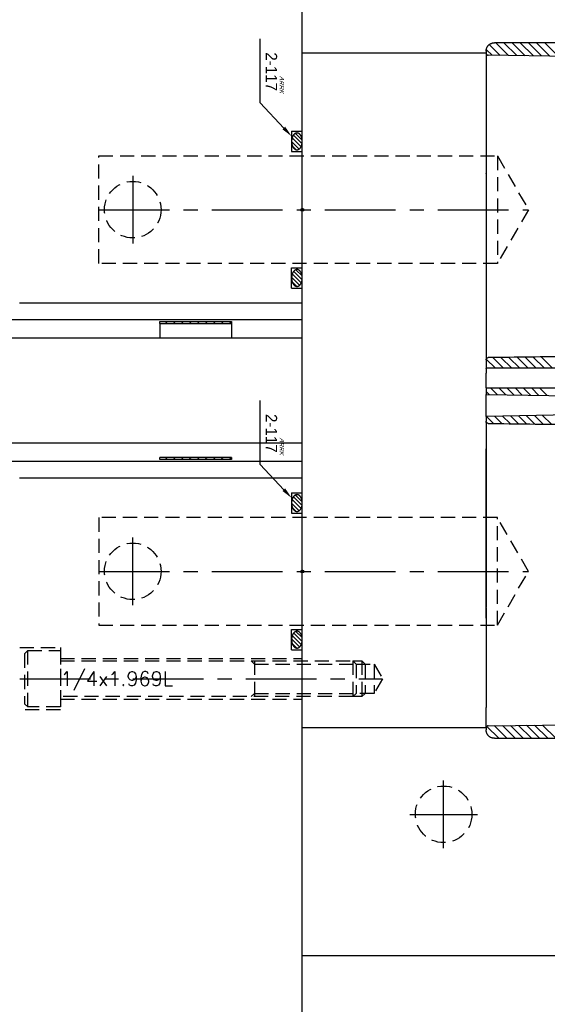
# Model space of a CAD drawing. Extents: x 2651 to 7771, y -1163 to 1075.
# Tile 479 of 490: x 6121 to 6214, y 579 to 753. Entities that reach past the tile are written whole.
import ezdxf
from ezdxf.enums import TextEntityAlignment as Align

# ---------------------------------------------------------------- set-up
doc = ezdxf.new("R2010")
doc.units = 0
doc.header["$LTSCALE"] = 10
for name, pattern in [('CENTER', [2, 1.25, -0.25, 0.25, -0.25]), ('CNSHID', [4, 3, -1]), ('HIDDEN', [0.375, 0.25, -0.125])]:
    doc.linetypes.add(name, pattern=pattern)
doc.layers.get('0').update_dxf_attribs({"linetype": 'CONTINUOUS'})
for name, color, linetype in [('1', 7, 'CONTINUOUS'), ('15', 7, 'CONTINUOUS'), ('9', 3, 'CONTINUOUS'), ('CEN', 1, 'CENTER'), ('COOL', 150, 'HIDDEN'), ('DIM', 3, 'CONTINUOUS'), ('HIDDEN', 6, 'HIDDEN'), ('TEXT', 4, 'CONTINUOUS'), ('WL1-HL', 4, 'CNSHID'), ('WOR1-DL', 7, 'CONTINUOUS')]:
    doc.layers.add(name, color=color, linetype=linetype)
doc.styles.add('china', font='txt')
doc.styles.get("Standard").update_dxf_attribs({"font": 'romans.shx'})

# ---------------------------------------------------------------- blocks, each defined once
blk = doc.blocks.new('*X11')
at = {"color": 0}
for p, q in [((917.64, 311.65), (918.84, 312.85)), ((917.97, 311.27), (919.52, 312.82)), ((918.45, 311.05), (920.04, 312.63)), ((919.07, 310.96), (920.42, 312.3)), ((919.98, 311.16), (920.51, 311.7))]:
    blk.add_line(p, q, dxfattribs=at)
blk = doc.blocks.new('*X12')
at = {"color": 0}
for p, q in [((941.78, 311.74), (942.86, 312.83)), ((942.07, 311.33), (943.58, 312.84)), ((942.52, 311.08), (944.12, 312.68)), ((943.12, 310.96), (944.53, 312.38)), ((943.93, 311.07), (944.72, 311.86))]:
    blk.add_line(p, q, dxfattribs=at)
blk = doc.blocks.new('A$C7D2C7B05')
at = {"layer": '9'}
blk.add_circle((0, 0), 0.25, dxfattribs=at)
at = {"layer": 'WL1-HL'}
for p, q in [((-13.87, -1.9), (-13.87, 0)), ((-10.3, -1.9), (-10.3, 0)), ((10.3, -1.9), (10.3, 0)), ((13.87, -1.9), (13.87, 0)), ((-13.87, -1.9), (-10.3, -1.9)), ((13.87, -1.9), (10.3, -1.9))]:
    blk.add_line(p, q, dxfattribs=at)
for points in [[(-12.09, 0, 0.064849), (-12.68, -0.08, 0.077678), (-13.14, -0.28, 0.107175), (-13.47, -0.61, 0.144647), (-13.57, -0.95, 0.144647), (-13.47, -1.29, 0.107175), (-13.14, -1.62, 0.077678), (-12.68, -1.82, 0.064849), (-12.09, -1.9, 0.064849), (-11.49, -1.82, 0.077678), (-11.03, -1.62, 0.107175), (-10.7, -1.29, 0.144647), (-10.6, -0.95, 0.144647), (-10.7, -0.61, 0.107175), (-11.03, -0.28, 0.077678), (-11.49, -0.08, 0.064849)], [(12.09, 0, -0.064849), (12.68, -0.08, -0.077678), (13.14, -0.28, -0.107175), (13.47, -0.61, -0.144647), (13.57, -0.95, -0.144647), (13.47, -1.29, -0.107175), (13.14, -1.62, -0.077678), (12.68, -1.82, -0.064849), (12.09, -1.9, -0.064849), (11.49, -1.82, -0.077678), (11.03, -1.62, -0.107175), (10.7, -1.29, -0.144647), (10.6, -0.95, -0.144647), (10.7, -0.61, -0.107175), (11.03, -0.28, -0.077678), (11.49, -0.08, -0.064849)]]:
    blk.add_lwpolyline(points, format="xyb", close=True, dxfattribs=at)
at = {"layer": 'WOR1-DL'}
for p, q in [((-14.45, -3.27), (-18.91, -7.46)), ((-20.91, -7.46), (-30.24, -7.46)), ((-18.91, -7.46), (-20.91, -7.46))]:
    blk.add_line(p, q, dxfattribs=at)
blk.add_solid([(-14.68, -3.03), (-14.22, -3.51), (-12.99, -1.9)], dxfattribs=at)
at = {"layer": 'WL1-HL'}
for name in ['*X11', '*X12']:
    blk.add_blockref(name, (-931.15, -312.86), dxfattribs=at)
at = {"layer": 'WOR1-DL', "style": 'china', "oblique": 20}
blk.add_text('ARRK', height=0.8, dxfattribs=at).set_placement((-23.68, -4.02))
at = {"layer": 'WOR1-DL', "style": 'china'}
blk.add_text('2-117', height=2, dxfattribs=at).set_placement((-21, -5.46), align=Align.MIDDLE_RIGHT)
blk = doc.blocks.new('DSF')
at = {"color": 5, "linetype": 'Continuous', "lineweight": 0}
for p, q in [((2160.34, 6685.08), (2158.09, 6687.34)), ((2161.81, 6685.06), (2159.53, 6687.34)), ((2163.27, 6685.04), (2160.97, 6687.34)), ((2164.73, 6685.03), (2162.42, 6687.34)), ((2166.19, 6685.01), (2163.86, 6687.34)), ((2167.66, 6684.99), (2165.3, 6687.34)), ((2169.12, 6684.97), (2166.75, 6687.34)), ((2157.42, 6685.12), (2156.45, 6686.09)), ((2158.88, 6685.1), (2156.99, 6686.99)), ((2159.46, 6629.74), (2157.56, 6631.63)), ((2160.9, 6629.74), (2158.99, 6631.65)), ((2162.35, 6629.74), (2160.41, 6631.67)), ((2163.79, 6629.74), (2161.84, 6631.69)), ((2165.23, 6629.74), (2163.26, 6631.71)), ((2166.67, 6629.74), (2164.68, 6631.73)), ((2168.12, 6629.74), (2166.11, 6631.75)), ((2156.57, 6629.74), (2156.37, 6629.95)), ((2158.02, 6629.74), (2156.39, 6631.36)), ((2158.36, 6625.07), (2157.16, 6626.27)), ((2159.83, 6625.05), (2158.6, 6626.27)), ((2161.3, 6625.02), (2160.04, 6626.27)), ((2162.76, 6624.99), (2161.49, 6626.27)), ((2164.23, 6624.97), (2162.93, 6626.27)), ((2165.7, 6624.94), (2164.37, 6626.27)), ((2167.17, 6624.92), (2165.82, 6626.27)), ((2156.89, 6625.1), (2156.37, 6625.62)), ((2157.69, 6619.98), (2156.44, 6621.22)), ((2159.15, 6619.96), (2157.86, 6621.25)), ((2160.61, 6619.94), (2159.28, 6621.27)), ((2162.07, 6619.92), (2160.69, 6621.3)), ((2163.54, 6619.9), (2162.11, 6621.32)), ((2165, 6619.88), (2163.53, 6621.35)), ((2166.46, 6619.86), (2164.95, 6621.37)), ((2167.92, 6619.84), (2166.37, 6621.39)), ((2158.6, 6564.27), (2156.49, 6566.38)), ((2160.04, 6564.27), (2157.82, 6566.5)), ((2161.49, 6564.27), (2159.25, 6566.51)), ((2162.93, 6564.27), (2160.67, 6566.53)), ((2164.37, 6564.27), (2162.09, 6566.55)), ((2165.82, 6564.27), (2163.52, 6566.57)), ((2167.26, 6564.27), (2164.94, 6566.59)), ((2168.7, 6564.27), (2166.37, 6566.61))]:
    blk.add_line(p, q, dxfattribs=at)
for p, q in [((2156.37, 6685.52), (2123.85, 6685.52)), ((2156.37, 6566.09), (2123.85, 6566.09))]:
    blk.add_line(p, q)
at = {"layer": '1', "color": 7, "linetype": 'Continuous'}
for p, q in [((2175.82, 6687.34), (2157.83, 6687.34)), ((2156.37, 6685.88), (2156.37, 6685.52)), ((2156.37, 6685.52), (2156.37, 6681.88)), ((2173.4, 6684.91), (2156.75, 6685.13)), ((2156.37, 6680.78), (2156.37, 6680.37)), ((2156.37, 6680.37), (2156.37, 6666.06)), ((2156.37, 6665.63), (2156.37, 6664.41)), ((2156.37, 6664.09), (2156.37, 6653.67)), ((2156.37, 6653.67), (2156.37, 6651.71)), ((2156.37, 6651.71), (2156.37, 6636.47)), ((2156.37, 6636.47), (2156.37, 6636.14)), ((2156.37, 6635.02), (2156.37, 6631.44)), ((2156.37, 6631.23), (2156.37, 6629.74)), ((2156.37, 6629.72), (2156.37, 6629.74)), ((2174.28, 6629.74), (2156.37, 6629.74)), ((2156.37, 6629.72), (2156.37, 6628.85)), ((2156.37, 6626.27), (2156.37, 6628.85)), ((2156.37, 6626.27), (2174.28, 6626.27)), ((2156.37, 6626.27), (2156.37, 6625.11)), ((2156.37, 6621.22), (2156.37, 6625.11)), ((2156.37, 6625.11), (2175.19, 6624.78)), ((2175.19, 6621.55), (2156.37, 6621.22)), ((2156.37, 6621.22), (2156.37, 6620.38)), ((2156.37, 6620.17), (2156.37, 6620.38)), ((2156.37, 6620.17), (2156.37, 6616.59)), ((2156.37, 6615.47), (2156.37, 6615.14)), ((2156.37, 6615.14), (2156.37, 6615.47)), ((2156.37, 6615.14), (2156.37, 6599.9)), ((2156.37, 6599.9), (2156.37, 6615.14)), ((2156.37, 6599.9), (2156.37, 6597.94)), ((2156.37, 6597.94), (2156.37, 6599.9)), ((2156.37, 6597.94), (2156.37, 6587.52)), ((2156.37, 6587.52), (2156.37, 6597.94)), ((2156.37, 6587.2), (2156.37, 6585.98)), ((2156.37, 6585.98), (2156.37, 6587.2)), ((2156.37, 6585.55), (2156.37, 6571.24)), ((2156.37, 6571.24), (2156.37, 6570.83)), ((2156.37, 6566.09), (2156.37, 6569.73)), ((2156.37, 6566.09), (2156.37, 6565.74)), ((2156.75, 6566.48), (2173.4, 6566.7)), ((2157.83, 6564.27), (2175.82, 6564.27))]:
    blk.add_line(p, q, dxfattribs=at)
at = {"layer": '1', "color": 3, "linetype": 'Continuous'}
for p, q in [((2157.83, 6687.34), (2157.83, 6687.34)), ((2156.37, 6685.88), (2156.37, 6685.88)), ((2156.37, 6565.74), (2156.37, 6565.74)), ((2157.83, 6564.27), (2157.83, 6564.27))]:
    blk.add_line(p, q, dxfattribs=at)
at = {"layer": '1', "color": 7, "linetype": 'Continuous'}
for centre, start, end in [((2156.75, 6685.52), 180, 269.25), ((2156.75, 6566.09), 90.75, 180)]:
    blk.add_arc(centre, 0.389, start, end, dxfattribs=at)
for points in [[(2156.37, 6685.88), (2156.37, 6687.34), (2157.83, 6687.34)], [(2157.83, 6564.27), (2156.37, 6564.27), (2156.37, 6565.74)]]:
    blk.add_rational_spline(points, [1, 0.707106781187, 1], degree=2, dxfattribs=at)
for points, degree, knots in [([(2156.37, 6681.88), (2156.37, 6681.8), (2156.37, 6681.68), (2156.37, 6681.56), (2156.37, 6681.41), (2156.37, 6681.27), (2156.37, 6681.11), (2156.37, 6680.95), (2156.37, 6680.78)], 2, [0, 0, 0, 0.25, 0.25, 0.5, 0.5, 0.75, 0.75, 1, 1, 1]), ([(2156.37, 6666.06), (2156.37, 6666.02), (2156.37, 6665.96), (2156.37, 6665.94), (2156.37, 6665.9), (2156.37, 6665.87), (2156.37, 6665.84), (2156.37, 6665.7), (2156.37, 6665.63)], 2, [0, 0, 0, 0.25, 0.25, 0.375, 0.375, 0.5, 0.5, 1, 1, 1]), ([(2156.37, 6664.41), (2156.37, 6664.4), (2156.37, 6664.37), (2156.37, 6664.34), (2156.37, 6664.29), (2156.37, 6664.27), (2156.37, 6664.25), (2156.37, 6664.23), (2156.37, 6664.22), (2156.37, 6664.21), (2156.37, 6664.09)], 2, [0, 0, 0, 0.329951, 0.329951, 0.659901, 0.659901, 0.824876, 0.824876, 0.989852, 0.989852, 1, 1, 1]), ([(2156.37, 6636.14), (2156.37, 6635.97), (2156.37, 6635.8), (2156.37, 6635.64), (2156.37, 6635.49), (2156.37, 6635.42), (2156.37, 6635.35), (2156.37, 6635.29), (2156.37, 6635.23), (2156.37, 6635.11), (2156.37, 6635.02)], 2, [0, 0, 0, 0.25, 0.25, 0.5, 0.5, 0.625, 0.625, 0.75, 0.75, 1, 1, 1]), ([(2156.37, 6631.23), (2156.37, 6631.25), (2156.37, 6631.27), (2156.37, 6631.28), (2156.37, 6631.31), (2156.38, 6631.34), (2156.39, 6631.36), (2156.4, 6631.4), (2156.42, 6631.44), (2156.45, 6631.48), (2156.48, 6631.51), (2156.51, 6631.54), (2156.55, 6631.56), (2156.58, 6631.59), (2156.62, 6631.6), (2156.67, 6631.61), (2156.69, 6631.62), (2156.72, 6631.62), (2156.75, 6631.62)], 3, [0, 0, 0, 0, 0.077595, 0.077595, 0.077595, 0.212341, 0.212341, 0.212341, 0.429165, 0.429165, 0.429165, 0.645996, 0.645996, 0.645996, 0.862734, 0.862734, 0.862734, 1, 1, 1, 1]), ([(2173.4, 6631.84), (2172.75, 6631.83), (2172.11, 6631.82), (2171.46, 6631.82), (2166.56, 6631.75), (2161.65, 6631.69), (2156.75, 6631.62)], 3, [0, 0, 0, 0, 0.116136, 0.116136, 0.116136, 1, 1, 1, 1]), ([(2156.74, 6619.99), (2156.71, 6619.99), (2156.68, 6619.99), (2156.66, 6620), (2156.62, 6620.01), (2156.58, 6620.03), (2156.54, 6620.05), (2156.5, 6620.08), (2156.47, 6620.11), (2156.44, 6620.14), (2156.42, 6620.18), (2156.4, 6620.22), (2156.38, 6620.26), (2156.37, 6620.3), (2156.37, 6620.34), (2156.37, 6620.38)], 3, [0.0167834, 0.0167834, 0.0167834, 0.0167834, 0.1510196, 0.1510196, 0.1510196, 0.3676707, 0.3676707, 0.3676707, 0.5843159, 0.5843159, 0.5843159, 0.8010496, 0.8010496, 0.8010496, 1, 1, 1, 1]), ([(2156.75, 6619.99), (2161.65, 6619.92), (2166.56, 6619.86), (2171.46, 6619.8), (2172.11, 6619.79), (2172.75, 6619.78), (2173.4, 6619.77)], 3, [0, 0, 0, 0, 0.883866, 0.883866, 0.883866, 1, 1, 1, 1]), ([(2156.37, 6616.59), (2156.37, 6616.5), (2156.37, 6616.38), (2156.37, 6616.26), (2156.37, 6616.12), (2156.37, 6616.04), (2156.37, 6615.97), (2156.37, 6615.89), (2156.37, 6615.81), (2156.37, 6615.64), (2156.37, 6615.47)], 2, [0, 0, 0, 0.25, 0.25, 0.5, 0.5, 0.625, 0.625, 0.75, 0.75, 1, 1, 1]), ([(2156.37, 6587.2), (2156.37, 6587.21), (2156.37, 6587.25), (2156.37, 6587.27), (2156.37, 6587.32), (2156.37, 6587.34), (2156.37, 6587.36), (2156.37, 6587.38), (2156.37, 6587.4), (2156.37, 6587.4), (2156.37, 6587.52)], 2, [0, 0, 0, 0.329951, 0.329951, 0.659901, 0.659901, 0.824876, 0.824876, 0.989852, 0.989852, 1, 1, 1]), ([(2156.37, 6587.41), (2156.37, 6587.4), (2156.37, 6587.4), (2156.37, 6587.39), (2156.37, 6587.36), (2156.37, 6587.34), (2156.37, 6587.32), (2156.37, 6587.22), (2156.37, 6587.2)], 2, [0, 0, 0, 0.04417, 0.04417, 0.203475, 0.203475, 0.36278, 0.36278, 1, 1, 1]), ([(2156.37, 6585.98), (2156.37, 6585.94), (2156.37, 6585.89), (2156.37, 6585.84), (2156.37, 6585.77), (2156.37, 6585.74), (2156.37, 6585.71), (2156.37, 6585.68), (2156.37, 6585.65), (2156.37, 6585.59), (2156.37, 6585.55)], 2, [0, 0, 0, 0.25, 0.25, 0.5, 0.5, 0.625, 0.625, 0.75, 0.75, 1, 1, 1]), ([(2156.37, 6585.55), (2156.37, 6585.59), (2156.37, 6585.65), (2156.37, 6585.67), (2156.37, 6585.71), (2156.37, 6585.74), (2156.37, 6585.77), (2156.37, 6585.92), (2156.37, 6585.98)], 2, [0, 0, 0, 0.25, 0.25, 0.375, 0.375, 0.5, 0.5, 1, 1, 1]), ([(2156.37, 6570.83), (2156.37, 6570.66), (2156.37, 6570.5), (2156.37, 6570.34), (2156.37, 6570.2), (2156.37, 6570.06), (2156.37, 6569.94), (2156.37, 6569.82), (2156.37, 6569.73)], 2, [0, 0, 0, 0.25, 0.25, 0.5, 0.5, 0.75, 0.75, 1, 1, 1])]:
    blk.add_open_spline(points, degree=degree, knots=knots, dxfattribs=at)
blk.add_open_spline([(2156.75, 6619.99), (2156.75, 6619.99), (2156.74, 6619.99), (2156.74, 6619.99)], degree=3, dxfattribs=at)
blk = doc.blocks.new('A$C4D975714')
at = {"color": 252, "linetype": 'Continuous', "lineweight": 0}
for p, q in [((-73.9, 311.85), (-74.28, 312.23)), ((-72.49, 311.85), (-72.87, 312.23)), ((-71.07, 311.85), (-71.45, 312.23)), ((-69.66, 311.85), (-70.04, 312.23)), ((-68.24, 311.85), (-68.62, 312.23)), ((-66.83, 311.85), (-67.21, 312.23)), ((-65.41, 311.85), (-65.79, 312.23)), ((-64, 311.85), (-64.38, 312.23)), ((-62.58, 311.85), (-62.96, 312.23)), ((-73.85, 287.77), (-74.23, 288.15)), ((-72.44, 287.77), (-72.82, 288.15)), ((-71.02, 287.77), (-71.4, 288.15)), ((-69.61, 287.77), (-69.99, 288.15)), ((-68.19, 287.77), (-68.57, 288.15)), ((-66.78, 287.77), (-67.16, 288.15)), ((-65.36, 287.77), (-65.74, 288.15)), ((-63.95, 287.77), (-64.33, 288.15)), ((-62.53, 287.77), (-62.91, 288.15))]:
    blk.add_line(p, q, dxfattribs=at)
at = {"layer": '15', "color": 7, "linetype": 'Continuous'}
for p, q in [((-100.02, 315.5), (-50, 315.5)), ((-50, 284.5), (-100.02, 284.5))]:
    blk.add_line(p, q, dxfattribs=at)
at = {"layer": '15', "color": 252, "linetype": 'Continuous'}
for p, q in [((-132.02, 312.55), (-50, 312.55)), ((-50, 287.45), (-122.02, 287.45))]:
    blk.add_line(p, q, dxfattribs=at)
at = {"layer": '15', "color": 53, "linetype": 'Continuous'}
for p, q in [((-75.23, 312.23), (-62.53, 312.23)), ((-75.23, 311.85), (-75.23, 312.23)), ((-62.53, 312.23), (-62.53, 311.85)), ((-75.23, 311.85), (-62.53, 311.85)), ((-75.23, 311.85), (-75.23, 309.33)), ((-62.53, 311.85), (-62.53, 309.33)), ((-75.23, 287.77), (-75.23, 288.15)), ((-62.53, 288.15), (-75.23, 288.15)), ((-62.53, 287.77), (-75.23, 287.77)), ((-62.53, 288.15), (-62.53, 287.77))]:
    blk.add_line(p, q, dxfattribs=at)
at = {"layer": '15', "color": 254, "linetype": 'Continuous'}
for p, q in [((-117.24, 309.33), (-50, 309.33)), ((-50, 290.68), (-117.24, 290.68))]:
    blk.add_line(p, q, dxfattribs=at)

msp = doc.modelspace()

# ---------------------------------------------------------------- linework, layer by layer
for p, q in [((6170.684, 587.642), (6170.684, 787.642)), ((6170.684, 587.642), (6300.684, 587.642)), ((6170.684, 387.642), (6170.684, 587.642)), ((6170.684, 587.642), (6300.684, 587.642))]:
    msp.add_line(p, q)
at = {"layer": 'CEN'}
msp.add_line((6120.684, 636.642), (6184.885, 636.642), dxfattribs=at)
at = {"layer": 'COOL'}
for p, q in [((6134.684, 710.142), (6134.684, 729.142)), ((6205.199, 729.142), (6205.199, 710.142)), ((6134.684, 665.142), (6134.684, 646.142)), ((6205.199, 646.142), (6205.199, 665.142))]:
    msp.add_line(p, q, dxfattribs=at)
at = {"layer": 'COOL', "color": 1, "linetype": 'CENTER'}
for p, q in [((6140.684, 725.642), (6140.684, 713.642)), ((6134.684, 719.642), (6210.684, 719.642)), ((6134.684, 719.642), (6146.684, 719.642)), ((6140.684, 649.642), (6140.684, 661.642)), ((6134.684, 655.642), (6210.684, 655.642)), ((6134.684, 655.642), (6146.684, 655.642)), ((6195.684, 606.642), (6195.684, 618.642)), ((6189.684, 612.642), (6201.684, 612.642))]:
    msp.add_line(p, q, dxfattribs=at)
at = {"layer": 'COOL'}
for points in [[(6134.684, 729.142), (6205.199, 729.142), (6210.684, 719.642), (6205.199, 710.142), (6134.684, 710.142)], [(6134.684, 646.142), (6205.199, 646.142), (6210.684, 655.642), (6205.199, 665.142), (6134.684, 665.142)]]:
    msp.add_lwpolyline(points, dxfattribs=at)
for centre in [(6140.684, 719.642), (6140.684, 655.642), (6195.684, 612.642)]:
    msp.add_circle(centre, 5, dxfattribs=at)
at = {"layer": 'HIDDEN'}
for p, q in [((6127.884, 640.242), (6170.684, 640.242)), ((6162.209, 639.817), (6162.209, 633.467)), ((6127.884, 633.042), (6170.684, 633.042))]:
    msp.add_line(p, q, dxfattribs=at)
for points in [[(6120.684, 642.142), (6127.884, 642.142), (6127.884, 631.142), (6120.684, 631.142)], [(6122.109, 641.642), (6127.884, 641.642), (6127.884, 631.642), (6122.109, 631.642), (6122.109, 641.642), (6121.534, 641.067), (6121.534, 632.217), (6122.109, 631.642)], [(6127.884, 639.817), (6179.634, 639.817), (6179.634, 633.467), (6127.884, 633.467)], [(6161.634, 639.817), (6162.209, 639.242), (6180.209, 639.242)], [(6179.634, 639.817), (6180.209, 639.242), (6180.209, 634.042), (6179.634, 633.467)], [(6179.634, 639.817), (6181.222, 639.817), (6181.222, 633.467), (6179.634, 633.467)], [(6181.222, 639.817), (6181.797, 639.242), (6181.797, 634.042), (6181.222, 633.467)], [(6180.209, 639.242), (6183.384, 639.242), (6183.384, 634.042), (6180.209, 634.042)], [(6183.384, 639.242), (6184.885, 636.642), (6183.384, 634.042)], [(6161.634, 633.467), (6162.209, 634.042), (6180.209, 634.042)]]:
    msp.add_lwpolyline(points, dxfattribs=at)

# ---------------------------------------------------------------- block references
at = {"layer": 'DIM'}
for name, p in [('A$C4D975714', (6220.684, 387.642)), ('DSF', (4046.831, -5938.164))]:
    msp.add_blockref(name, p, dxfattribs=at)
at = {"layer": 'DIM', "rotation": 270}
for p in [(6170.684, 719.642), (6170.684, 655.642)]:
    msp.add_blockref('A$C7D2C7B05', p, dxfattribs=at)

# ---------------------------------------------------------------- texts
at = {"layer": 'TEXT'}
msp.add_text('1/4x1.969L', height=2.5, dxfattribs=at).set_placement((6127.884, 636.642), align=Align.MIDDLE_LEFT)

doc.saveas('drawing.dxf')
